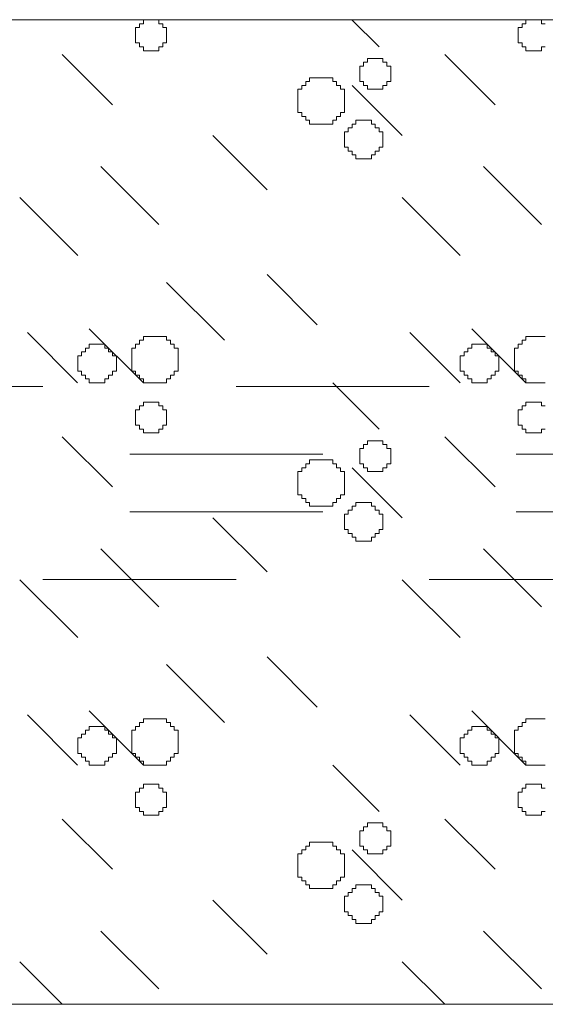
# Model space of a CAD drawing. Header units: millimetres. Extents: x -2274 to 12297, y -16157 to 26321.
# Tile 282 of 295: x -925 to -898, y -51 to 0. Entities that reach past the tile are written whole.
import ezdxf

# ---------------------------------------------------------------- set-up
doc = ezdxf.new("R2010")
doc.units = ezdxf.units.MM
doc.linetypes.add('4002', pattern=[2, 1, -1])
doc.layers.add('- niebieska cienka - izolacja', color=120, linetype='Continuous')
doc.layers.add('- niebieska gruba', color=161, linetype='Continuous')
doc.layers.add('DO USU', color=7, linetype='Continuous', true_color=0x969696)

msp = doc.modelspace()

# ---------------------------------------------------------------- linework, layer by layer
at = {"layer": '- niebieska cienka - izolacja', "color": 253, "linetype": 'Continuous', "lineweight": 13}
for p, q in [((-919.195, -0.606), (-919.195, -0.406)), ((-919.195, -0.406), (-918.995, -0.406)), ((-918.995, -0.206), (-918.795, -0.206)), ((-918.995, -0.406), (-918.995, -0.206)), ((-918.795, -0.206), (-918.795, -0.006)), ((-918.795, -0.006), (-918.595, -0.006)), ((-918.595, -0.006), (-918.395, -0.006)), ((-918.395, -0.006), (-918.195, -0.006)), ((-918.195, -0.006), (-917.995, -0.006)), ((-917.995, -0.206), (-917.995, -0.006)), ((-917.995, -0.206), (-917.795, -0.206)), ((-917.795, -0.406), (-917.795, -0.206)), ((-917.795, -0.406), (-917.595, -0.406)), ((-917.595, -0.606), (-917.595, -0.406)), ((-908.002, 0), (-906.595, -1.407)), ((-908.002, 0), (-906.595, -1.407)), ((-899.395, -0.606), (-899.395, -0.406)), ((-899.395, -0.406), (-899.195, -0.406)), ((-899.195, -0.206), (-898.995, -0.206)), ((-899.195, -0.406), (-899.195, -0.206)), ((-898.995, -0.206), (-898.995, -0.006)), ((-898.995, -0.006), (-898.795, -0.006)), ((-898.795, -0.006), (-898.595, -0.006)), ((-898.595, -0.006), (-898.395, -0.006)), ((-898.395, -0.006), (-898.195, -0.006)), ((-898.195, -0.206), (-898.195, -0.006)), ((-898.195, -0.206), (-897.995, -0.206)), ((-919.195, -0.806), (-919.195, -0.606)), ((-919.195, -1.006), (-919.195, -0.806)), ((-919.195, -1.206), (-919.195, -1.006)), ((-917.595, -0.806), (-917.595, -0.606)), ((-917.595, -1.006), (-917.595, -0.806)), ((-917.595, -1.206), (-917.595, -1.006)), ((-899.395, -0.806), (-899.395, -0.606)), ((-899.395, -1.006), (-899.395, -0.806)), ((-899.395, -1.206), (-899.395, -1.006)), ((-919.195, -1.206), (-918.995, -1.206)), ((-918.995, -1.406), (-918.995, -1.206)), ((-918.995, -1.406), (-918.795, -1.406)), ((-918.795, -1.606), (-918.795, -1.406)), ((-917.995, -1.406), (-917.795, -1.406)), ((-917.995, -1.606), (-917.995, -1.406)), ((-917.795, -1.206), (-917.595, -1.206)), ((-917.795, -1.406), (-917.795, -1.206)), ((-899.395, -1.206), (-899.195, -1.206)), ((-899.195, -1.406), (-899.195, -1.206)), ((-899.195, -1.406), (-898.995, -1.406)), ((-898.995, -1.606), (-898.995, -1.406)), ((-898.195, -1.406), (-897.995, -1.406)), ((-898.195, -1.606), (-898.195, -1.406)), ((-922.997, -1.805), (-920.397, -4.405)), ((-922.997, -1.805), (-920.397, -4.405)), ((-918.795, -1.606), (-918.595, -1.606)), ((-918.595, -1.606), (-918.395, -1.606)), ((-918.395, -1.606), (-918.195, -1.606)), ((-918.195, -1.606), (-917.995, -1.606)), ((-907.195, -2.206), (-907.195, -2.006)), ((-907.195, -2.006), (-906.995, -2.006)), ((-906.995, -2.006), (-906.795, -2.006)), ((-906.795, -2.006), (-906.595, -2.006)), ((-906.595, -2.006), (-906.395, -2.006)), ((-906.395, -2.206), (-906.395, -2.006)), ((-903.197, -1.805), (-900.597, -4.405)), ((-903.197, -1.805), (-900.597, -4.405)), ((-898.995, -1.606), (-898.795, -1.606)), ((-898.795, -1.606), (-898.595, -1.606)), ((-898.595, -1.606), (-898.395, -1.606)), ((-898.395, -1.606), (-898.195, -1.606)), ((-907.595, -2.606), (-907.595, -2.406)), ((-907.595, -2.406), (-907.395, -2.406)), ((-907.395, -2.206), (-907.195, -2.206)), ((-907.395, -2.406), (-907.395, -2.206)), ((-906.395, -2.206), (-906.195, -2.206)), ((-906.195, -2.406), (-906.195, -2.206)), ((-906.195, -2.406), (-905.995, -2.406)), ((-905.995, -2.606), (-905.995, -2.406)), ((-910.195, -3.206), (-910.195, -3.006)), ((-910.195, -3.006), (-909.995, -3.006)), ((-909.995, -3.006), (-909.795, -3.006)), ((-909.795, -3.006), (-909.595, -3.006)), ((-909.595, -3.006), (-909.395, -3.006)), ((-909.395, -3.006), (-909.195, -3.006)), ((-909.195, -3.006), (-908.995, -3.006)), ((-908.995, -3.206), (-908.995, -3.006)), ((-907.595, -2.806), (-907.595, -2.606)), ((-907.595, -3.006), (-907.595, -2.806)), ((-907.595, -3.206), (-907.595, -3.006)), ((-905.995, -2.806), (-905.995, -2.606)), ((-905.995, -3.006), (-905.995, -2.806)), ((-905.995, -3.206), (-905.995, -3.006)), ((-910.595, -3.606), (-910.595, -3.406)), ((-910.595, -3.406), (-910.395, -3.406)), ((-910.395, -3.406), (-910.395, -3.206)), ((-910.395, -3.206), (-910.195, -3.206)), ((-908.995, -3.206), (-908.795, -3.206)), ((-908.795, -3.406), (-908.795, -3.206)), ((-908.795, -3.406), (-908.595, -3.406)), ((-908.595, -3.606), (-908.595, -3.406)), ((-907.997, -3.405), (-905.397, -6.005)), ((-907.997, -3.405), (-905.397, -6.005)), ((-907.595, -3.206), (-907.395, -3.206)), ((-907.395, -3.406), (-907.395, -3.206)), ((-907.395, -3.406), (-907.195, -3.406)), ((-907.195, -3.606), (-907.195, -3.406)), ((-906.395, -3.406), (-906.195, -3.406)), ((-906.395, -3.606), (-906.395, -3.406)), ((-906.195, -3.206), (-905.995, -3.206)), ((-906.195, -3.406), (-906.195, -3.206)), ((-910.795, -3.806), (-910.795, -3.606)), ((-910.795, -3.606), (-910.595, -3.606)), ((-910.795, -4.006), (-910.795, -3.806)), ((-910.795, -4.206), (-910.795, -4.006)), ((-908.595, -3.606), (-908.395, -3.606)), ((-908.395, -3.806), (-908.395, -3.606)), ((-908.395, -4.006), (-908.395, -3.806)), ((-908.395, -4.206), (-908.395, -4.006)), ((-907.195, -3.606), (-906.995, -3.606)), ((-906.995, -3.606), (-906.795, -3.606)), ((-906.795, -3.606), (-906.595, -3.606)), ((-906.595, -3.606), (-906.395, -3.606)), ((-910.795, -4.406), (-910.795, -4.206)), ((-910.795, -4.606), (-910.795, -4.406)), ((-908.395, -4.406), (-908.395, -4.206)), ((-908.395, -4.606), (-908.395, -4.406)), ((-910.795, -4.806), (-910.795, -4.606)), ((-910.795, -4.806), (-910.595, -4.806)), ((-910.595, -5.006), (-910.595, -4.806)), ((-910.595, -5.006), (-910.395, -5.006)), ((-910.395, -5.206), (-910.395, -5.006)), ((-908.795, -5.006), (-908.595, -5.006)), ((-908.795, -5.206), (-908.795, -5.006)), ((-908.595, -4.806), (-908.395, -4.806)), ((-908.595, -5.006), (-908.595, -4.806)), ((-908.395, -4.806), (-908.395, -4.606)), ((-910.395, -5.206), (-910.195, -5.206)), ((-910.195, -5.406), (-910.195, -5.206)), ((-910.195, -5.406), (-909.995, -5.406)), ((-909.995, -5.406), (-909.795, -5.406)), ((-909.795, -5.406), (-909.595, -5.406)), ((-909.595, -5.406), (-909.395, -5.406)), ((-909.395, -5.406), (-909.195, -5.406)), ((-909.195, -5.406), (-908.995, -5.406)), ((-908.995, -5.206), (-908.795, -5.206)), ((-908.995, -5.406), (-908.995, -5.206)), ((-908.195, -5.806), (-908.195, -5.606)), ((-908.195, -5.606), (-907.995, -5.606)), ((-907.995, -5.406), (-907.795, -5.406)), ((-907.995, -5.606), (-907.995, -5.406)), ((-907.795, -5.206), (-907.595, -5.206)), ((-907.795, -5.406), (-907.795, -5.206)), ((-907.595, -5.206), (-907.395, -5.206)), ((-907.395, -5.206), (-907.195, -5.206)), ((-907.195, -5.206), (-906.995, -5.206)), ((-906.995, -5.406), (-906.995, -5.206)), ((-906.995, -5.406), (-906.795, -5.406)), ((-906.795, -5.606), (-906.795, -5.406)), ((-906.795, -5.606), (-906.595, -5.606)), ((-906.595, -5.806), (-906.595, -5.606)), ((-915.195, -6.007), (-912.395, -8.807)), ((-915.195, -6.007), (-912.395, -8.807)), ((-908.395, -5.806), (-908.195, -5.806)), ((-908.395, -6.006), (-908.395, -5.806)), ((-908.395, -6.206), (-908.395, -6.006)), ((-906.595, -5.806), (-906.395, -5.806)), ((-906.395, -6.006), (-906.395, -5.806)), ((-906.395, -6.206), (-906.395, -6.006)), ((-908.395, -6.406), (-908.395, -6.206)), ((-908.395, -6.606), (-908.395, -6.406)), ((-908.395, -6.606), (-908.195, -6.606)), ((-908.195, -6.806), (-908.195, -6.606)), ((-906.595, -6.806), (-906.595, -6.606)), ((-906.595, -6.606), (-906.395, -6.606)), ((-906.395, -6.406), (-906.395, -6.206)), ((-906.395, -6.606), (-906.395, -6.406)), ((-908.195, -6.806), (-907.995, -6.806)), ((-907.995, -7.006), (-907.995, -6.806)), ((-907.995, -7.006), (-907.795, -7.006)), ((-907.795, -7.206), (-907.795, -7.006)), ((-906.995, -7.206), (-906.995, -7.006)), ((-906.995, -7.006), (-906.795, -7.006)), ((-906.795, -7.006), (-906.795, -6.806)), ((-906.795, -6.806), (-906.595, -6.806)), ((-920.995, -7.607), (-917.995, -10.607)), ((-920.995, -7.607), (-917.995, -10.607)), ((-907.795, -7.206), (-907.595, -7.206)), ((-907.595, -7.206), (-907.395, -7.206)), ((-907.395, -7.206), (-907.195, -7.206)), ((-907.195, -7.206), (-906.995, -7.206)), ((-901.195, -7.607), (-898.195, -10.607)), ((-901.195, -7.607), (-898.195, -10.607)), ((-925.195, -9.207), (-922.195, -12.207)), ((-925.195, -9.207), (-922.195, -12.207)), ((-905.395, -9.207), (-902.395, -12.207)), ((-905.395, -9.207), (-902.395, -12.207)), ((-912.397, -13.205), (-909.797, -15.805)), ((-912.397, -13.205), (-909.797, -15.805)), ((-917.595, -13.607), (-914.595, -16.607)), ((-917.595, -13.607), (-914.595, -16.607)), ((-924.797, -16.205), (-922.197, -18.805)), ((-924.797, -16.205), (-922.197, -18.805)), ((-921.595, -16.007), (-918.795, -18.807)), ((-921.595, -16.007), (-918.795, -18.807)), ((-904.997, -16.205), (-902.397, -18.805)), ((-904.997, -16.205), (-902.397, -18.805)), ((-901.795, -16.007), (-898.995, -18.807)), ((-901.795, -16.007), (-898.995, -18.807)), ((-921.595, -16.806), (-921.395, -16.806)), ((-921.595, -17.006), (-921.595, -16.806)), ((-921.395, -16.806), (-921.195, -16.806)), ((-921.195, -16.806), (-920.995, -16.806)), ((-920.995, -16.806), (-920.795, -16.806)), ((-920.795, -17.006), (-920.795, -16.806)), ((-919.195, -17.006), (-919.195, -16.806)), ((-919.195, -16.806), (-918.995, -16.806)), ((-918.995, -16.806), (-918.995, -16.606)), ((-918.995, -16.606), (-918.795, -16.606)), ((-918.795, -16.606), (-918.795, -16.406)), ((-918.795, -16.406), (-918.595, -16.406)), ((-918.595, -16.406), (-918.395, -16.406)), ((-918.395, -16.406), (-918.195, -16.406)), ((-918.195, -16.406), (-917.995, -16.406)), ((-917.995, -16.406), (-917.795, -16.406)), ((-917.795, -16.406), (-917.595, -16.406)), ((-917.595, -16.606), (-917.595, -16.406)), ((-917.595, -16.606), (-917.395, -16.606)), ((-917.395, -16.806), (-917.395, -16.606)), ((-917.395, -16.806), (-917.195, -16.806)), ((-917.195, -17.006), (-917.195, -16.806)), ((-901.795, -16.806), (-901.595, -16.806)), ((-901.795, -17.006), (-901.795, -16.806)), ((-901.595, -16.806), (-901.395, -16.806)), ((-901.395, -16.806), (-901.195, -16.806)), ((-901.195, -16.806), (-900.995, -16.806)), ((-900.995, -17.006), (-900.995, -16.806)), ((-899.395, -17.006), (-899.395, -16.806)), ((-899.395, -16.806), (-899.195, -16.806)), ((-899.195, -16.806), (-899.195, -16.606)), ((-899.195, -16.606), (-898.995, -16.606)), ((-898.995, -16.606), (-898.995, -16.406)), ((-898.995, -16.406), (-898.795, -16.406)), ((-898.795, -16.406), (-898.595, -16.406)), ((-898.595, -16.406), (-898.395, -16.406)), ((-898.395, -16.406), (-898.195, -16.406)), ((-898.195, -16.406), (-897.995, -16.406)), ((-921.995, -17.406), (-921.995, -17.206)), ((-921.995, -17.206), (-921.795, -17.206)), ((-921.795, -17.006), (-921.595, -17.006)), ((-921.795, -17.206), (-921.795, -17.006)), ((-920.795, -17.006), (-920.595, -17.006)), ((-920.595, -17.206), (-920.595, -17.006)), ((-920.595, -17.206), (-920.395, -17.206)), ((-920.395, -17.406), (-920.395, -17.206)), ((-919.395, -17.206), (-919.395, -17.006)), ((-919.395, -17.006), (-919.195, -17.006)), ((-919.395, -17.406), (-919.395, -17.206)), ((-917.195, -17.006), (-916.995, -17.006)), ((-916.995, -17.206), (-916.995, -17.006)), ((-916.995, -17.406), (-916.995, -17.206)), ((-902.195, -17.406), (-902.195, -17.206)), ((-902.195, -17.206), (-901.995, -17.206)), ((-901.995, -17.006), (-901.795, -17.006)), ((-901.995, -17.206), (-901.995, -17.006)), ((-900.995, -17.006), (-900.795, -17.006)), ((-900.795, -17.206), (-900.795, -17.006)), ((-900.795, -17.206), (-900.595, -17.206)), ((-900.595, -17.406), (-900.595, -17.206)), ((-899.595, -17.206), (-899.595, -17.006)), ((-899.595, -17.006), (-899.395, -17.006)), ((-899.595, -17.406), (-899.595, -17.206)), ((-922.195, -17.406), (-921.995, -17.406)), ((-922.195, -17.606), (-922.195, -17.406)), ((-922.195, -17.806), (-922.195, -17.606)), ((-922.195, -18.006), (-922.195, -17.806)), ((-920.395, -17.406), (-920.195, -17.406)), ((-920.195, -17.606), (-920.195, -17.406)), ((-920.195, -17.806), (-920.195, -17.606)), ((-920.195, -18.006), (-920.195, -17.806)), ((-919.395, -17.606), (-919.395, -17.406)), ((-919.395, -17.806), (-919.395, -17.606)), ((-919.395, -18.006), (-919.395, -17.806)), ((-916.995, -17.606), (-916.995, -17.406)), ((-916.995, -17.806), (-916.995, -17.606)), ((-916.995, -18.006), (-916.995, -17.806)), ((-902.395, -17.406), (-902.195, -17.406)), ((-902.395, -17.606), (-902.395, -17.406)), ((-902.395, -17.806), (-902.395, -17.606)), ((-902.395, -18.006), (-902.395, -17.806)), ((-900.595, -17.406), (-900.395, -17.406)), ((-900.395, -17.606), (-900.395, -17.406)), ((-900.395, -17.806), (-900.395, -17.606)), ((-900.395, -18.006), (-900.395, -17.806)), ((-899.595, -17.606), (-899.595, -17.406)), ((-899.595, -17.806), (-899.595, -17.606)), ((-899.595, -18.006), (-899.595, -17.806)), ((-922.195, -18.206), (-922.195, -18.006)), ((-922.195, -18.206), (-921.995, -18.206)), ((-921.995, -18.406), (-921.995, -18.206)), ((-920.395, -18.406), (-920.395, -18.206)), ((-920.395, -18.206), (-920.195, -18.206)), ((-920.195, -18.206), (-920.195, -18.006)), ((-919.395, -18.206), (-919.395, -18.006)), ((-919.395, -18.206), (-919.195, -18.206)), ((-919.195, -18.406), (-919.195, -18.206)), ((-917.195, -18.206), (-916.995, -18.206)), ((-917.195, -18.406), (-917.195, -18.206)), ((-916.995, -18.206), (-916.995, -18.006)), ((-902.395, -18.206), (-902.395, -18.006)), ((-902.395, -18.206), (-902.195, -18.206)), ((-902.195, -18.406), (-902.195, -18.206)), ((-900.595, -18.406), (-900.595, -18.206)), ((-900.595, -18.206), (-900.395, -18.206)), ((-900.395, -18.206), (-900.395, -18.006)), ((-899.595, -18.206), (-899.595, -18.006)), ((-899.595, -18.206), (-899.395, -18.206)), ((-899.395, -18.406), (-899.395, -18.206)), ((-921.995, -18.406), (-921.795, -18.406)), ((-921.795, -18.606), (-921.795, -18.406)), ((-921.795, -18.606), (-921.595, -18.606)), ((-921.595, -18.806), (-921.595, -18.606)), ((-921.595, -18.806), (-921.395, -18.806)), ((-921.395, -18.806), (-921.195, -18.806)), ((-921.195, -18.806), (-920.995, -18.806)), ((-920.995, -18.806), (-920.795, -18.806)), ((-920.795, -18.806), (-920.795, -18.606)), ((-920.795, -18.606), (-920.595, -18.606)), ((-920.595, -18.606), (-920.595, -18.406)), ((-920.595, -18.406), (-920.395, -18.406)), ((-919.195, -18.406), (-918.995, -18.406)), ((-918.995, -18.606), (-918.995, -18.406)), ((-918.995, -18.606), (-918.795, -18.606)), ((-918.795, -18.806), (-918.795, -18.606)), ((-918.795, -18.806), (-918.595, -18.806)), ((-918.595, -18.806), (-918.395, -18.806)), ((-918.395, -18.806), (-918.195, -18.806)), ((-918.195, -18.806), (-917.995, -18.806)), ((-917.995, -18.806), (-917.795, -18.806)), ((-917.795, -18.806), (-917.595, -18.806)), ((-917.595, -18.606), (-917.395, -18.606)), ((-917.595, -18.806), (-917.595, -18.606)), ((-917.395, -18.406), (-917.195, -18.406)), ((-917.395, -18.606), (-917.395, -18.406)), ((-908.995, -18.807), (-906.595, -21.207)), ((-908.995, -18.807), (-906.595, -21.207)), ((-902.195, -18.406), (-901.995, -18.406)), ((-901.995, -18.606), (-901.995, -18.406)), ((-901.995, -18.606), (-901.795, -18.606)), ((-901.795, -18.806), (-901.795, -18.606)), ((-901.795, -18.806), (-901.595, -18.806)), ((-901.595, -18.806), (-901.395, -18.806)), ((-901.395, -18.806), (-901.195, -18.806)), ((-901.195, -18.806), (-900.995, -18.806)), ((-900.995, -18.806), (-900.995, -18.606)), ((-900.995, -18.606), (-900.795, -18.606)), ((-900.795, -18.606), (-900.795, -18.406)), ((-900.795, -18.406), (-900.595, -18.406)), ((-899.395, -18.406), (-899.195, -18.406)), ((-899.195, -18.606), (-899.195, -18.406)), ((-899.195, -18.606), (-898.995, -18.606)), ((-898.995, -18.806), (-898.995, -18.606)), ((-898.995, -18.806), (-898.795, -18.806)), ((-898.795, -18.806), (-898.595, -18.806)), ((-898.595, -18.806), (-898.395, -18.806)), ((-898.395, -18.806), (-898.195, -18.806)), ((-898.195, -18.806), (-897.995, -18.806)), ((-918.795, -20.006), (-918.795, -19.806)), ((-918.795, -19.806), (-918.595, -19.806)), ((-918.595, -19.806), (-918.395, -19.806)), ((-918.395, -19.806), (-918.195, -19.806)), ((-918.195, -19.806), (-917.995, -19.806)), ((-917.995, -20.006), (-917.995, -19.806)), ((-898.995, -20.006), (-898.995, -19.806)), ((-898.995, -19.806), (-898.795, -19.806)), ((-898.795, -19.806), (-898.595, -19.806)), ((-898.595, -19.806), (-898.395, -19.806)), ((-898.395, -19.806), (-898.195, -19.806)), ((-898.195, -20.006), (-898.195, -19.806)), ((-919.195, -20.406), (-919.195, -20.206)), ((-919.195, -20.206), (-918.995, -20.206)), ((-918.995, -20.006), (-918.795, -20.006)), ((-918.995, -20.206), (-918.995, -20.006)), ((-917.995, -20.006), (-917.795, -20.006)), ((-917.795, -20.206), (-917.795, -20.006)), ((-917.795, -20.206), (-917.595, -20.206)), ((-917.595, -20.406), (-917.595, -20.206)), ((-899.395, -20.406), (-899.395, -20.206)), ((-899.395, -20.206), (-899.195, -20.206)), ((-899.195, -20.006), (-898.995, -20.006)), ((-899.195, -20.206), (-899.195, -20.006)), ((-898.195, -20.006), (-897.995, -20.006)), ((-919.195, -20.606), (-919.195, -20.406)), ((-919.195, -20.806), (-919.195, -20.606)), ((-919.195, -21.006), (-919.195, -20.806)), ((-917.595, -20.606), (-917.595, -20.406)), ((-917.595, -20.806), (-917.595, -20.606)), ((-917.595, -21.006), (-917.595, -20.806)), ((-899.395, -20.606), (-899.395, -20.406)), ((-899.395, -20.806), (-899.395, -20.606)), ((-899.395, -21.006), (-899.395, -20.806)), ((-919.195, -21.006), (-918.995, -21.006)), ((-918.995, -21.206), (-918.995, -21.006)), ((-918.995, -21.206), (-918.795, -21.206)), ((-918.795, -21.406), (-918.795, -21.206)), ((-918.795, -21.406), (-918.595, -21.406)), ((-918.595, -21.406), (-918.395, -21.406)), ((-918.395, -21.406), (-918.195, -21.406)), ((-918.195, -21.406), (-917.995, -21.406)), ((-917.995, -21.206), (-917.795, -21.206)), ((-917.995, -21.406), (-917.995, -21.206)), ((-917.795, -21.006), (-917.595, -21.006)), ((-917.795, -21.206), (-917.795, -21.006)), ((-899.395, -21.006), (-899.195, -21.006)), ((-899.195, -21.206), (-899.195, -21.006)), ((-899.195, -21.206), (-898.995, -21.206)), ((-898.995, -21.406), (-898.995, -21.206)), ((-898.995, -21.406), (-898.795, -21.406)), ((-898.795, -21.406), (-898.595, -21.406)), ((-898.595, -21.406), (-898.395, -21.406)), ((-898.395, -21.406), (-898.195, -21.406)), ((-898.195, -21.206), (-897.995, -21.206)), ((-898.195, -21.406), (-898.195, -21.206)), ((-922.997, -21.605), (-920.397, -24.205)), ((-922.997, -21.605), (-920.397, -24.205)), ((-907.195, -22.006), (-907.195, -21.806)), ((-907.195, -21.806), (-906.995, -21.806)), ((-906.995, -21.806), (-906.795, -21.806)), ((-906.795, -21.806), (-906.595, -21.806)), ((-906.595, -21.806), (-906.395, -21.806)), ((-906.395, -22.006), (-906.395, -21.806)), ((-903.197, -21.605), (-900.597, -24.205)), ((-903.197, -21.605), (-900.597, -24.205)), ((-907.595, -22.406), (-907.595, -22.206)), ((-907.595, -22.206), (-907.395, -22.206)), ((-907.595, -22.606), (-907.595, -22.406)), ((-907.395, -22.006), (-907.195, -22.006)), ((-907.395, -22.206), (-907.395, -22.006)), ((-906.395, -22.006), (-906.195, -22.006)), ((-906.195, -22.206), (-906.195, -22.006)), ((-906.195, -22.206), (-905.995, -22.206)), ((-905.995, -22.406), (-905.995, -22.206)), ((-905.995, -22.606), (-905.995, -22.406)), ((-910.195, -23.006), (-910.195, -22.806)), ((-910.195, -22.806), (-909.995, -22.806)), ((-909.995, -22.806), (-909.795, -22.806)), ((-909.795, -22.806), (-909.595, -22.806)), ((-909.595, -22.806), (-909.395, -22.806)), ((-909.395, -22.806), (-909.195, -22.806)), ((-909.195, -22.806), (-908.995, -22.806)), ((-908.995, -23.006), (-908.995, -22.806)), ((-907.595, -22.806), (-907.595, -22.606)), ((-907.595, -23.006), (-907.595, -22.806)), ((-905.995, -22.806), (-905.995, -22.606)), ((-905.995, -23.006), (-905.995, -22.806)), ((-910.795, -23.606), (-910.795, -23.406)), ((-910.795, -23.406), (-910.595, -23.406)), ((-910.595, -23.406), (-910.595, -23.206)), ((-910.595, -23.206), (-910.395, -23.206)), ((-910.395, -23.206), (-910.395, -23.006)), ((-910.395, -23.006), (-910.195, -23.006)), ((-908.995, -23.006), (-908.795, -23.006)), ((-908.795, -23.206), (-908.795, -23.006)), ((-908.795, -23.206), (-908.595, -23.206)), ((-908.595, -23.406), (-908.595, -23.206)), ((-908.595, -23.406), (-908.395, -23.406)), ((-908.395, -23.606), (-908.395, -23.406)), ((-907.997, -23.205), (-905.397, -25.805)), ((-907.997, -23.205), (-905.397, -25.805)), ((-907.595, -23.006), (-907.395, -23.006)), ((-907.395, -23.206), (-907.395, -23.006)), ((-907.395, -23.206), (-907.195, -23.206)), ((-907.195, -23.406), (-907.195, -23.206)), ((-907.195, -23.406), (-906.995, -23.406)), ((-906.995, -23.406), (-906.795, -23.406)), ((-906.795, -23.406), (-906.595, -23.406)), ((-906.595, -23.406), (-906.395, -23.406)), ((-906.395, -23.206), (-906.195, -23.206)), ((-906.395, -23.406), (-906.395, -23.206)), ((-906.195, -23.006), (-905.995, -23.006)), ((-906.195, -23.206), (-906.195, -23.006)), ((-910.795, -23.806), (-910.795, -23.606)), ((-910.795, -24.006), (-910.795, -23.806)), ((-908.395, -23.806), (-908.395, -23.606)), ((-908.395, -24.006), (-908.395, -23.806)), ((-910.795, -24.206), (-910.795, -24.006)), ((-910.795, -24.406), (-910.795, -24.206)), ((-910.795, -24.606), (-910.795, -24.406)), ((-908.395, -24.206), (-908.395, -24.006)), ((-908.395, -24.406), (-908.395, -24.206)), ((-908.395, -24.606), (-908.395, -24.406)), ((-910.795, -24.606), (-910.595, -24.606)), ((-910.595, -24.806), (-910.595, -24.606)), ((-910.595, -24.806), (-910.395, -24.806)), ((-910.395, -25.006), (-910.395, -24.806)), ((-908.795, -24.806), (-908.595, -24.806)), ((-908.795, -25.006), (-908.795, -24.806)), ((-908.595, -24.606), (-908.395, -24.606)), ((-908.595, -24.806), (-908.595, -24.606)), ((-910.395, -25.006), (-910.195, -25.006)), ((-910.195, -25.206), (-910.195, -25.006)), ((-910.195, -25.206), (-909.995, -25.206)), ((-909.995, -25.206), (-909.795, -25.206)), ((-909.795, -25.206), (-909.595, -25.206)), ((-909.595, -25.206), (-909.395, -25.206)), ((-909.395, -25.206), (-909.195, -25.206)), ((-909.195, -25.206), (-908.995, -25.206)), ((-908.995, -25.006), (-908.795, -25.006)), ((-908.995, -25.206), (-908.995, -25.006)), ((-908.195, -25.606), (-908.195, -25.406)), ((-908.195, -25.406), (-907.995, -25.406)), ((-907.995, -25.206), (-907.795, -25.206)), ((-907.995, -25.406), (-907.995, -25.206)), ((-907.795, -25.006), (-907.595, -25.006)), ((-907.795, -25.206), (-907.795, -25.006)), ((-907.595, -25.006), (-907.395, -25.006)), ((-907.395, -25.006), (-907.195, -25.006)), ((-907.195, -25.006), (-906.995, -25.006)), ((-906.995, -25.206), (-906.995, -25.006)), ((-906.995, -25.206), (-906.795, -25.206)), ((-906.795, -25.406), (-906.795, -25.206)), ((-906.795, -25.406), (-906.595, -25.406)), ((-906.595, -25.606), (-906.595, -25.406)), ((-915.195, -25.807), (-912.395, -28.607)), ((-915.195, -25.807), (-912.395, -28.607)), ((-908.395, -25.606), (-908.195, -25.606)), ((-908.395, -25.806), (-908.395, -25.606)), ((-908.395, -26.006), (-908.395, -25.806)), ((-908.395, -26.206), (-908.395, -26.006)), ((-906.595, -25.606), (-906.395, -25.606)), ((-906.395, -25.806), (-906.395, -25.606)), ((-906.395, -26.006), (-906.395, -25.806)), ((-906.395, -26.206), (-906.395, -26.006)), ((-908.395, -26.406), (-908.395, -26.206)), ((-908.395, -26.406), (-908.195, -26.406)), ((-908.195, -26.606), (-908.195, -26.406)), ((-906.595, -26.606), (-906.595, -26.406)), ((-906.595, -26.406), (-906.395, -26.406)), ((-906.395, -26.406), (-906.395, -26.206)), ((-908.195, -26.606), (-907.995, -26.606)), ((-907.995, -26.806), (-907.995, -26.606)), ((-907.995, -26.806), (-907.795, -26.806)), ((-907.795, -27.006), (-907.795, -26.806)), ((-907.795, -27.006), (-907.595, -27.006)), ((-907.595, -27.006), (-907.395, -27.006)), ((-907.395, -27.006), (-907.195, -27.006)), ((-907.195, -27.006), (-906.995, -27.006)), ((-906.995, -27.006), (-906.995, -26.806)), ((-906.995, -26.806), (-906.795, -26.806)), ((-906.795, -26.806), (-906.795, -26.606)), ((-906.795, -26.606), (-906.595, -26.606)), ((-920.995, -27.407), (-917.995, -30.407)), ((-920.995, -27.407), (-917.995, -30.407)), ((-901.195, -27.407), (-898.195, -30.407)), ((-901.195, -27.407), (-898.195, -30.407)), ((-925.195, -29.007), (-922.195, -32.007)), ((-925.195, -29.007), (-922.195, -32.007)), ((-905.395, -29.007), (-902.395, -32.007)), ((-905.395, -29.007), (-902.395, -32.007)), ((-912.397, -33.005), (-909.797, -35.605)), ((-912.397, -33.005), (-909.797, -35.605)), ((-917.595, -33.407), (-914.595, -36.407)), ((-917.595, -33.407), (-914.595, -36.407)), ((-924.797, -36.005), (-922.197, -38.605)), ((-924.797, -36.005), (-922.197, -38.605)), ((-921.595, -35.807), (-918.795, -38.607)), ((-921.595, -35.807), (-918.795, -38.607)), ((-918.795, -36.406), (-918.795, -36.206)), ((-918.795, -36.206), (-918.595, -36.206)), ((-918.595, -36.206), (-918.395, -36.206)), ((-918.395, -36.206), (-918.195, -36.206)), ((-918.195, -36.206), (-917.995, -36.206)), ((-917.995, -36.206), (-917.795, -36.206)), ((-917.795, -36.206), (-917.595, -36.206)), ((-917.595, -36.406), (-917.595, -36.206)), ((-904.997, -36.005), (-902.397, -38.605)), ((-904.997, -36.005), (-902.397, -38.605)), ((-901.795, -35.807), (-898.995, -38.607)), ((-901.795, -35.807), (-898.995, -38.607)), ((-898.995, -36.406), (-898.995, -36.206)), ((-898.995, -36.206), (-898.795, -36.206)), ((-898.795, -36.206), (-898.595, -36.206)), ((-898.595, -36.206), (-898.395, -36.206)), ((-898.395, -36.206), (-898.195, -36.206)), ((-898.195, -36.206), (-897.995, -36.206)), ((-921.595, -36.606), (-921.395, -36.606)), ((-921.595, -36.806), (-921.595, -36.606)), ((-921.395, -36.606), (-921.195, -36.606)), ((-921.195, -36.606), (-920.995, -36.606)), ((-920.995, -36.606), (-920.795, -36.606)), ((-920.795, -36.806), (-920.795, -36.606)), ((-919.195, -36.806), (-919.195, -36.606)), ((-919.195, -36.606), (-918.995, -36.606)), ((-918.995, -36.606), (-918.995, -36.406)), ((-918.995, -36.406), (-918.795, -36.406)), ((-917.595, -36.406), (-917.395, -36.406)), ((-917.395, -36.606), (-917.395, -36.406)), ((-917.395, -36.606), (-917.195, -36.606)), ((-917.195, -36.806), (-917.195, -36.606)), ((-901.795, -36.606), (-901.595, -36.606)), ((-901.795, -36.806), (-901.795, -36.606)), ((-901.595, -36.606), (-901.395, -36.606)), ((-901.395, -36.606), (-901.195, -36.606)), ((-901.195, -36.606), (-900.995, -36.606)), ((-900.995, -36.806), (-900.995, -36.606)), ((-899.395, -36.806), (-899.395, -36.606)), ((-899.395, -36.606), (-899.195, -36.606)), ((-899.195, -36.606), (-899.195, -36.406)), ((-899.195, -36.406), (-898.995, -36.406)), ((-922.195, -37.206), (-921.995, -37.206)), ((-922.195, -37.406), (-922.195, -37.206)), ((-921.995, -37.206), (-921.995, -37.006)), ((-921.995, -37.006), (-921.795, -37.006)), ((-921.795, -36.806), (-921.595, -36.806)), ((-921.795, -37.006), (-921.795, -36.806)), ((-920.795, -36.806), (-920.595, -36.806)), ((-920.595, -37.006), (-920.595, -36.806)), ((-920.595, -37.006), (-920.395, -37.006)), ((-920.395, -37.206), (-920.395, -37.006)), ((-920.395, -37.206), (-920.195, -37.206)), ((-920.195, -37.406), (-920.195, -37.206)), ((-919.395, -37.006), (-919.395, -36.806)), ((-919.395, -36.806), (-919.195, -36.806)), ((-919.395, -37.206), (-919.395, -37.006)), ((-919.395, -37.406), (-919.395, -37.206)), ((-917.195, -36.806), (-916.995, -36.806)), ((-916.995, -37.006), (-916.995, -36.806)), ((-916.995, -37.206), (-916.995, -37.006)), ((-916.995, -37.406), (-916.995, -37.206)), ((-902.395, -37.206), (-902.195, -37.206)), ((-902.395, -37.406), (-902.395, -37.206)), ((-902.195, -37.206), (-902.195, -37.006)), ((-902.195, -37.006), (-901.995, -37.006)), ((-901.995, -36.806), (-901.795, -36.806)), ((-901.995, -37.006), (-901.995, -36.806)), ((-900.995, -36.806), (-900.795, -36.806)), ((-900.795, -37.006), (-900.795, -36.806)), ((-900.795, -37.006), (-900.595, -37.006)), ((-900.595, -37.206), (-900.595, -37.006)), ((-900.595, -37.206), (-900.395, -37.206)), ((-900.395, -37.406), (-900.395, -37.206)), ((-899.595, -37.006), (-899.595, -36.806)), ((-899.595, -36.806), (-899.395, -36.806)), ((-899.595, -37.206), (-899.595, -37.006)), ((-899.595, -37.406), (-899.595, -37.206)), ((-922.195, -37.606), (-922.195, -37.406)), ((-922.195, -37.806), (-922.195, -37.606)), ((-920.195, -37.606), (-920.195, -37.406)), ((-920.195, -37.806), (-920.195, -37.606)), ((-919.395, -37.606), (-919.395, -37.406)), ((-919.395, -37.806), (-919.395, -37.606)), ((-916.995, -37.606), (-916.995, -37.406)), ((-916.995, -37.806), (-916.995, -37.606)), ((-902.395, -37.606), (-902.395, -37.406)), ((-902.395, -37.806), (-902.395, -37.606)), ((-900.395, -37.606), (-900.395, -37.406)), ((-900.395, -37.806), (-900.395, -37.606)), ((-899.595, -37.606), (-899.595, -37.406)), ((-899.595, -37.806), (-899.595, -37.606)), ((-922.195, -38.006), (-922.195, -37.806)), ((-922.195, -38.006), (-921.995, -38.006)), ((-921.995, -38.206), (-921.995, -38.006)), ((-921.995, -38.206), (-921.795, -38.206)), ((-921.795, -38.406), (-921.795, -38.206)), ((-920.595, -38.406), (-920.595, -38.206)), ((-920.595, -38.206), (-920.395, -38.206)), ((-920.395, -38.206), (-920.395, -38.006)), ((-920.395, -38.006), (-920.195, -38.006)), ((-920.195, -38.006), (-920.195, -37.806)), ((-919.395, -38.006), (-919.395, -37.806)), ((-919.395, -38.006), (-919.195, -38.006)), ((-919.195, -38.206), (-919.195, -38.006)), ((-919.195, -38.206), (-918.995, -38.206)), ((-918.995, -38.406), (-918.995, -38.206)), ((-917.395, -38.206), (-917.195, -38.206)), ((-917.395, -38.406), (-917.395, -38.206)), ((-917.195, -38.006), (-916.995, -38.006)), ((-917.195, -38.206), (-917.195, -38.006)), ((-916.995, -38.006), (-916.995, -37.806)), ((-902.395, -38.006), (-902.395, -37.806)), ((-902.395, -38.006), (-902.195, -38.006)), ((-902.195, -38.206), (-902.195, -38.006)), ((-902.195, -38.206), (-901.995, -38.206)), ((-901.995, -38.406), (-901.995, -38.206)), ((-900.795, -38.406), (-900.795, -38.206)), ((-900.795, -38.206), (-900.595, -38.206)), ((-900.595, -38.206), (-900.595, -38.006)), ((-900.595, -38.006), (-900.395, -38.006)), ((-900.395, -38.006), (-900.395, -37.806)), ((-899.595, -38.006), (-899.595, -37.806)), ((-899.595, -38.006), (-899.395, -38.006)), ((-899.395, -38.206), (-899.395, -38.006)), ((-899.395, -38.206), (-899.195, -38.206)), ((-899.195, -38.406), (-899.195, -38.206)), ((-921.795, -38.406), (-921.595, -38.406)), ((-921.595, -38.606), (-921.595, -38.406)), ((-921.595, -38.606), (-921.395, -38.606)), ((-921.395, -38.606), (-921.195, -38.606)), ((-921.195, -38.606), (-920.995, -38.606)), ((-920.995, -38.606), (-920.795, -38.606)), ((-920.795, -38.606), (-920.795, -38.406)), ((-920.795, -38.406), (-920.595, -38.406)), ((-918.995, -38.406), (-918.795, -38.406)), ((-918.795, -38.606), (-918.795, -38.406)), ((-918.795, -38.606), (-918.595, -38.606)), ((-918.595, -38.606), (-918.395, -38.606)), ((-918.395, -38.606), (-918.195, -38.606)), ((-918.195, -38.606), (-917.995, -38.606)), ((-917.995, -38.606), (-917.795, -38.606)), ((-917.795, -38.606), (-917.595, -38.606)), ((-917.595, -38.406), (-917.395, -38.406)), ((-917.595, -38.606), (-917.595, -38.406)), ((-908.995, -38.607), (-906.595, -41.007)), ((-908.995, -38.607), (-906.595, -41.007)), ((-901.995, -38.406), (-901.795, -38.406)), ((-901.795, -38.606), (-901.795, -38.406)), ((-901.795, -38.606), (-901.595, -38.606)), ((-901.595, -38.606), (-901.395, -38.606)), ((-901.395, -38.606), (-901.195, -38.606)), ((-901.195, -38.606), (-900.995, -38.606)), ((-900.995, -38.606), (-900.995, -38.406)), ((-900.995, -38.406), (-900.795, -38.406)), ((-899.195, -38.406), (-898.995, -38.406)), ((-898.995, -38.606), (-898.995, -38.406)), ((-898.995, -38.606), (-898.795, -38.606)), ((-898.795, -38.606), (-898.595, -38.606)), ((-898.595, -38.606), (-898.395, -38.606)), ((-898.395, -38.606), (-898.195, -38.606)), ((-898.195, -38.606), (-897.995, -38.606)), ((-918.795, -39.806), (-918.795, -39.606)), ((-918.795, -39.606), (-918.595, -39.606)), ((-918.595, -39.606), (-918.395, -39.606)), ((-918.395, -39.606), (-918.195, -39.606)), ((-918.195, -39.606), (-917.995, -39.606)), ((-917.995, -39.806), (-917.995, -39.606)), ((-898.995, -39.806), (-898.995, -39.606)), ((-898.995, -39.606), (-898.795, -39.606)), ((-898.795, -39.606), (-898.595, -39.606)), ((-898.595, -39.606), (-898.395, -39.606)), ((-898.395, -39.606), (-898.195, -39.606)), ((-898.195, -39.806), (-898.195, -39.606)), ((-919.195, -40.206), (-919.195, -40.006)), ((-919.195, -40.006), (-918.995, -40.006)), ((-919.195, -40.406), (-919.195, -40.206)), ((-918.995, -39.806), (-918.795, -39.806)), ((-918.995, -40.006), (-918.995, -39.806)), ((-917.995, -39.806), (-917.795, -39.806)), ((-917.795, -40.006), (-917.795, -39.806)), ((-917.795, -40.006), (-917.595, -40.006)), ((-917.595, -40.206), (-917.595, -40.006)), ((-917.595, -40.406), (-917.595, -40.206)), ((-899.395, -40.206), (-899.395, -40.006)), ((-899.395, -40.006), (-899.195, -40.006)), ((-899.395, -40.406), (-899.395, -40.206)), ((-899.195, -39.806), (-898.995, -39.806)), ((-899.195, -40.006), (-899.195, -39.806)), ((-898.195, -39.806), (-897.995, -39.806)), ((-919.195, -40.606), (-919.195, -40.406)), ((-919.195, -40.806), (-919.195, -40.606)), ((-917.595, -40.606), (-917.595, -40.406)), ((-917.595, -40.806), (-917.595, -40.606)), ((-899.395, -40.606), (-899.395, -40.406)), ((-899.395, -40.806), (-899.395, -40.606)), ((-919.195, -40.806), (-918.995, -40.806)), ((-918.995, -41.006), (-918.995, -40.806)), ((-918.995, -41.006), (-918.795, -41.006)), ((-918.795, -41.206), (-918.795, -41.006)), ((-918.795, -41.206), (-918.595, -41.206)), ((-918.595, -41.206), (-918.395, -41.206)), ((-918.395, -41.206), (-918.195, -41.206)), ((-918.195, -41.206), (-917.995, -41.206)), ((-917.995, -41.006), (-917.795, -41.006)), ((-917.995, -41.206), (-917.995, -41.006)), ((-917.795, -40.806), (-917.595, -40.806)), ((-917.795, -41.006), (-917.795, -40.806)), ((-899.395, -40.806), (-899.195, -40.806)), ((-899.195, -41.006), (-899.195, -40.806)), ((-899.195, -41.006), (-898.995, -41.006)), ((-898.995, -41.206), (-898.995, -41.006)), ((-898.995, -41.206), (-898.795, -41.206)), ((-898.795, -41.206), (-898.595, -41.206)), ((-898.595, -41.206), (-898.395, -41.206)), ((-898.395, -41.206), (-898.195, -41.206)), ((-898.195, -41.006), (-897.995, -41.006)), ((-898.195, -41.206), (-898.195, -41.006)), ((-922.997, -41.405), (-920.397, -44.005)), ((-922.997, -41.405), (-920.397, -44.005)), ((-907.395, -41.806), (-907.195, -41.806)), ((-907.395, -42.006), (-907.395, -41.806)), ((-907.195, -41.806), (-907.195, -41.606)), ((-907.195, -41.606), (-906.995, -41.606)), ((-906.995, -41.606), (-906.795, -41.606)), ((-906.795, -41.606), (-906.595, -41.606)), ((-906.595, -41.606), (-906.395, -41.606)), ((-906.395, -41.806), (-906.395, -41.606)), ((-906.395, -41.806), (-906.195, -41.806)), ((-906.195, -42.006), (-906.195, -41.806)), ((-903.197, -41.405), (-900.597, -44.005)), ((-903.197, -41.405), (-900.597, -44.005)), ((-907.595, -42.206), (-907.595, -42.006)), ((-907.595, -42.006), (-907.395, -42.006)), ((-907.595, -42.406), (-907.595, -42.206)), ((-906.195, -42.006), (-905.995, -42.006)), ((-905.995, -42.206), (-905.995, -42.006)), ((-905.995, -42.406), (-905.995, -42.206)), ((-910.395, -43.006), (-910.395, -42.806)), ((-910.395, -42.806), (-910.195, -42.806)), ((-910.195, -42.806), (-910.195, -42.606)), ((-910.195, -42.606), (-909.995, -42.606)), ((-909.995, -42.606), (-909.795, -42.606)), ((-909.795, -42.606), (-909.595, -42.606)), ((-909.595, -42.606), (-909.395, -42.606)), ((-909.395, -42.606), (-909.195, -42.606)), ((-909.195, -42.606), (-908.995, -42.606)), ((-908.995, -42.806), (-908.995, -42.606)), ((-908.995, -42.806), (-908.795, -42.806)), ((-908.795, -43.006), (-908.795, -42.806)), ((-907.595, -42.606), (-907.595, -42.406)), ((-907.595, -42.806), (-907.595, -42.606)), ((-907.595, -42.806), (-907.395, -42.806)), ((-907.395, -43.006), (-907.395, -42.806)), ((-906.195, -42.806), (-905.995, -42.806)), ((-906.195, -43.006), (-906.195, -42.806)), ((-905.995, -42.606), (-905.995, -42.406)), ((-905.995, -42.806), (-905.995, -42.606)), ((-910.795, -43.406), (-910.795, -43.206)), ((-910.795, -43.206), (-910.595, -43.206)), ((-910.595, -43.206), (-910.595, -43.006)), ((-910.595, -43.006), (-910.395, -43.006)), ((-908.795, -43.006), (-908.595, -43.006)), ((-908.595, -43.206), (-908.595, -43.006)), ((-908.595, -43.206), (-908.395, -43.206)), ((-908.395, -43.406), (-908.395, -43.206)), ((-907.997, -43.005), (-905.397, -45.605)), ((-907.997, -43.005), (-905.397, -45.605)), ((-907.395, -43.006), (-907.195, -43.006)), ((-907.195, -43.206), (-907.195, -43.006)), ((-907.195, -43.206), (-906.995, -43.206)), ((-906.995, -43.206), (-906.795, -43.206)), ((-906.795, -43.206), (-906.595, -43.206)), ((-906.595, -43.206), (-906.395, -43.206)), ((-906.395, -43.006), (-906.195, -43.006)), ((-906.395, -43.206), (-906.395, -43.006)), ((-910.795, -43.606), (-910.795, -43.406)), ((-910.795, -43.806), (-910.795, -43.606)), ((-910.795, -44.006), (-910.795, -43.806)), ((-908.395, -43.606), (-908.395, -43.406)), ((-908.395, -43.806), (-908.395, -43.606)), ((-908.395, -44.006), (-908.395, -43.806)), ((-910.795, -44.206), (-910.795, -44.006)), ((-910.795, -44.406), (-910.795, -44.206)), ((-908.395, -44.206), (-908.395, -44.006)), ((-908.395, -44.406), (-908.395, -44.206)), ((-910.795, -44.406), (-910.595, -44.406)), ((-910.595, -44.606), (-910.595, -44.406)), ((-910.595, -44.606), (-910.395, -44.606)), ((-910.395, -44.806), (-910.395, -44.606)), ((-910.395, -44.806), (-910.195, -44.806)), ((-910.195, -45.006), (-910.195, -44.806)), ((-908.995, -44.806), (-908.795, -44.806)), ((-908.995, -45.006), (-908.995, -44.806)), ((-908.795, -44.606), (-908.595, -44.606)), ((-908.795, -44.806), (-908.795, -44.606)), ((-908.595, -44.406), (-908.395, -44.406)), ((-908.595, -44.606), (-908.595, -44.406)), ((-907.795, -44.806), (-907.595, -44.806)), ((-907.795, -45.006), (-907.795, -44.806)), ((-907.595, -44.806), (-907.395, -44.806)), ((-907.395, -44.806), (-907.195, -44.806)), ((-907.195, -44.806), (-906.995, -44.806)), ((-906.995, -45.006), (-906.995, -44.806)), ((-910.195, -45.006), (-909.995, -45.006)), ((-909.995, -45.006), (-909.795, -45.006)), ((-909.795, -45.006), (-909.595, -45.006)), ((-909.595, -45.006), (-909.395, -45.006)), ((-909.395, -45.006), (-909.195, -45.006)), ((-909.195, -45.006), (-908.995, -45.006)), ((-908.195, -45.406), (-908.195, -45.206)), ((-908.195, -45.206), (-907.995, -45.206)), ((-907.995, -45.006), (-907.795, -45.006)), ((-907.995, -45.206), (-907.995, -45.006)), ((-906.995, -45.006), (-906.795, -45.006)), ((-906.795, -45.206), (-906.795, -45.006)), ((-906.795, -45.206), (-906.595, -45.206)), ((-906.595, -45.406), (-906.595, -45.206)), ((-915.195, -45.607), (-912.395, -48.407)), ((-915.195, -45.607), (-912.395, -48.407)), ((-908.395, -45.406), (-908.195, -45.406)), ((-908.395, -45.606), (-908.395, -45.406)), ((-908.395, -45.806), (-908.395, -45.606)), ((-908.395, -46.006), (-908.395, -45.806)), ((-906.595, -45.406), (-906.395, -45.406)), ((-906.395, -45.606), (-906.395, -45.406)), ((-906.395, -45.806), (-906.395, -45.606)), ((-906.395, -46.006), (-906.395, -45.806)), ((-908.395, -46.206), (-908.395, -46.006)), ((-908.395, -46.206), (-908.195, -46.206)), ((-908.195, -46.406), (-908.195, -46.206)), ((-908.195, -46.406), (-907.995, -46.406)), ((-907.995, -46.606), (-907.995, -46.406)), ((-906.795, -46.606), (-906.795, -46.406)), ((-906.795, -46.406), (-906.595, -46.406)), ((-906.595, -46.406), (-906.595, -46.206)), ((-906.595, -46.206), (-906.395, -46.206)), ((-906.395, -46.206), (-906.395, -46.006)), ((-907.995, -46.606), (-907.795, -46.606)), ((-907.795, -46.806), (-907.795, -46.606)), ((-907.795, -46.806), (-907.595, -46.806)), ((-907.595, -46.806), (-907.395, -46.806)), ((-907.395, -46.806), (-907.195, -46.806)), ((-907.195, -46.806), (-906.995, -46.806)), ((-906.995, -46.806), (-906.995, -46.606)), ((-906.995, -46.606), (-906.795, -46.606)), ((-920.995, -47.207), (-917.995, -50.207)), ((-920.995, -47.207), (-917.995, -50.207)), ((-901.195, -47.207), (-898.195, -50.207)), ((-901.195, -47.207), (-898.195, -50.207)), ((-925.195, -48.807), (-923.002, -51)), ((-925.195, -48.807), (-923.002, -51)), ((-905.395, -48.807), (-903.202, -51)), ((-905.395, -48.807), (-903.202, -51))]:
    msp.add_line(p, q, dxfattribs=at)
at = {"layer": '- niebieska gruba', "color": 253, "lineweight": 13}
for p, q in [((-963, 0), (-885, 0)), ((-874, -51), (-974, -51))]:
    msp.add_line(p, q, dxfattribs=at)
at = {"layer": 'DO USU', "color": 253, "linetype": '4002', "lineweight": 13, "ltscale": 10}
for p, q in [((-974, -19), (-874, -19)), ((-889.5, -22.5), (-959.5, -22.5)), ((-959.5, -25.5), (-889.5, -25.5)), ((-874, -29), (-974, -29))]:
    msp.add_line(p, q, dxfattribs=at)

doc.saveas('drawing.dxf')
